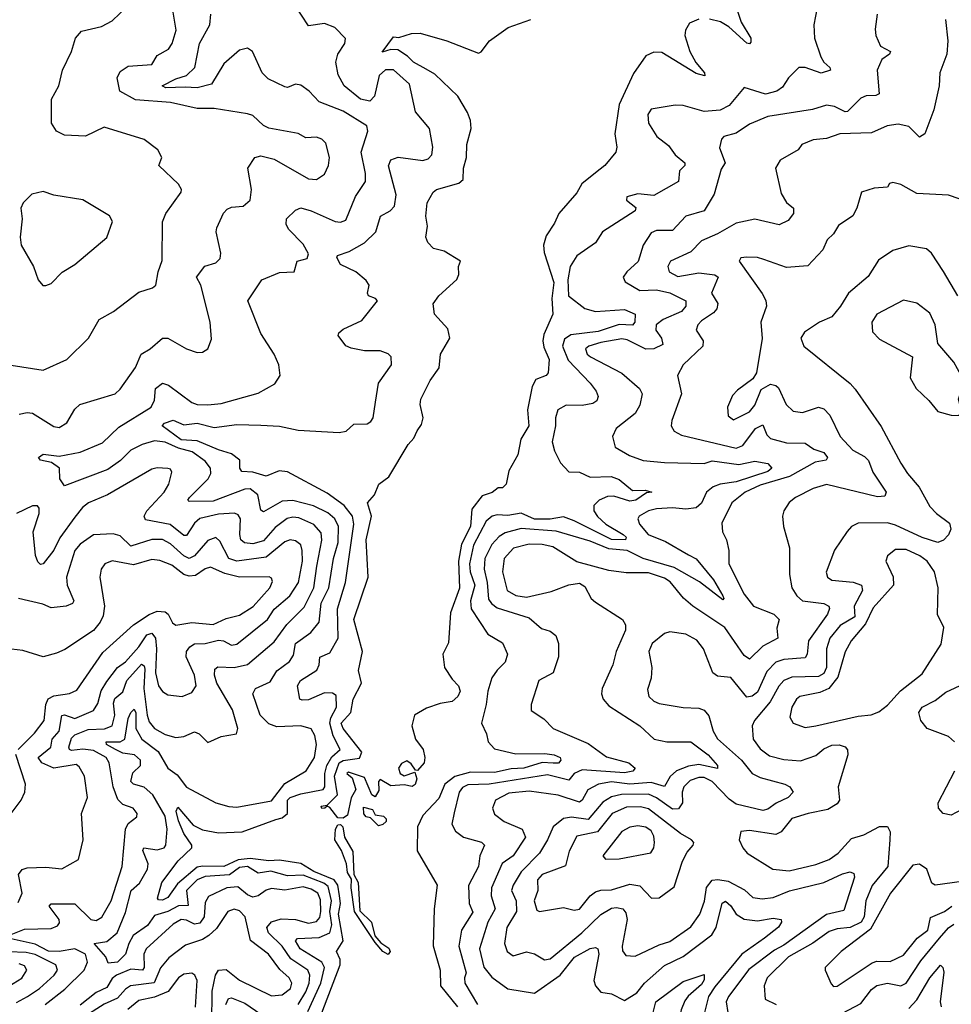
# Model space of a CAD drawing. Extents: x 1552033 to 1694788, y 811965 to 917215.
# Tile 618 of 632: x 1687547 to 1691055, y 885946 to 889655. Entities that reach past the tile are written whole.
import ezdxf

# ---------------------------------------------------------------- set-up
doc = ezdxf.new("R2010")
doc.units = 0

msp = doc.modelspace()

# ---------------------------------------------------------------- linework, layer by layer
at = {"layer": '0CON20XD'}
for points in [[(1687515, 888352.7), (1687635, 888334.4), (1687724.2, 888375), (1687805.8, 888455), (1687845.8, 888525), (1687900, 888555), (1687995, 888628.8), (1688047.5, 888645), (1688060, 888655), (1688068, 888705), (1688082.8, 888747.2), (1688085, 888893.3), (1688097.8, 888925), (1688155.3, 889004.7), (1688156.4, 889015), (1688145.4, 889035), (1688071.4, 889105), (1688082.5, 889135), (1688066.7, 889165), (1688015, 889203.1), (1687865, 889250), (1687795, 889216.2), (1687715, 889219.6), (1687685.8, 889235), (1687666.9, 889265), (1687666.7, 889355), (1687694.5, 889405), (1687707.9, 889465), (1687741.9, 889535), (1687757.1, 889585), (1687779.1, 889610.9), (1687855, 889629.5), (1687895, 889650), (1687981.9, 889735)], [(1690556.9, 889735), (1690537.1, 889635), (1690540.6, 889585), (1690563.6, 889515), (1690574.7, 889495), (1690598.2, 889475), (1690600, 889465), (1690565, 889453), (1690505, 889474.1), (1690481.2, 889475), (1690441.9, 889435), (1690419.5, 889400.5), (1690398.1, 889385), (1690355, 889374), (1690275, 889399.1), (1690218.8, 889331.2), (1690185, 889313.6), (1690125, 889309.1), (1690045, 889331.5), (1690015, 889332.2), (1689925, 889317.5), (1689912.9, 889297.1), (1689915.5, 889265), (1689946.5, 889215), (1689990.5, 889180.5), (1690015.5, 889145), (1690052.3, 889115), (1690052.3, 889105), (1690032.1, 889085), (1690027.8, 889045), (1689935, 888993), (1689875, 888998.5), (1689833, 888987), (1689832.5, 888975), (1689866.9, 888946.9), (1689864.2, 888935), (1689741.8, 888855), (1689715.3, 888814.7), (1689644.5, 888765), (1689619.6, 888725), (1689610.8, 888675), (1689614.2, 888614.2), (1689675, 888566.3), (1689715, 888555.9), (1689825, 888563.3), (1689864.3, 888545), (1689862.9, 888515), (1689855, 888504.1), (1689805, 888506.3), (1689725, 888480), (1689622.5, 888467.5), (1689598.6, 888451.4), (1689591.2, 888425), (1689611.8, 888371.8), (1689694.7, 888285), (1689717.9, 888255), (1689725.3, 888235), (1689720.6, 888219.4), (1689705, 888208.8), (1689665, 888200.9), (1689605, 888203.2), (1689574.1, 888185), (1689564.3, 888155), (1689565.2, 888124.8), (1689551.8, 888065), (1689560.6, 888030.6), (1689583.1, 887985), (1689615, 887951.8), (1689655, 887949.7), (1689695, 887931.6), (1689773.8, 887933.8), (1689805, 887922.5), (1689855, 887880.9), (1689902, 887882), (1689927.5, 887875), (1689907.9, 887872.1), (1689866.7, 887845), (1689845, 887841.2), (1689785, 887859.5), (1689761, 887859), (1689729.6, 887845), (1689709.5, 887825), (1689709.3, 887805), (1689723.1, 887783.1), (1689754.6, 887754.6), (1689819.7, 887715), (1689830.7, 887705), (1689828, 887695), (1689775, 887696.8), (1689635, 887766.6), (1689595, 887782.3), (1689545, 887773.5), (1689485, 887773.1), (1689435, 887796), (1689385, 887786.8), (1689345, 887790), (1689325.6, 887785), (1689303.8, 887766.2), (1689256.5, 887675), (1689240.7, 887605), (1689243.6, 887575), (1689261.5, 887525), (1689245.1, 887465), (1689247.6, 887435), (1689310.3, 887340.3), (1689365, 887307.1), (1689384.3, 887265), (1689375.6, 887235), (1689344.6, 887205), (1689325, 887175.7), (1689309.6, 887125), (1689304.1, 887075), (1689285.4, 887005), (1689304.4, 886965), (1689310.8, 886935), (1689335, 886908.6), (1689415, 886889.8), (1689525, 886890.8), (1689560, 886885), (1689581.9, 886875), (1689584.6, 886865), (1689575.5, 886854.5), (1689555.7, 886854.3), (1689515, 886856.6), (1689445, 886835.4), (1689397.3, 886832.7), (1689335, 886819.1), (1689245, 886820), (1689185.8, 886804.2), (1689148.4, 886775), (1689125, 886720.6), (1689065, 886656.9), (1689044.8, 886614.8), (1689043.4, 886523.4), (1689118.8, 886395), (1689107.3, 886305), (1689104, 886166), (1689130.2, 886075), (1689131.6, 886015), (1689195.9, 885935.9)], [(1687545, 888169.2), (1687574.5, 888175.5), (1687595, 888172.7), (1687675, 888122.9), (1687695, 888117.9), (1687724.2, 888135.8), (1687755, 888188), (1687773.8, 888205), (1687905.8, 888245), (1687925, 888263.1), (1687982.5, 888345), (1688003.8, 888395), (1688038.7, 888415), (1688084.6, 888455.4), (1688105, 888454.7), (1688175, 888414.4), (1688215, 888401.4), (1688235, 888402.5), (1688255.5, 888414.5), (1688269.1, 888450.9), (1688264.5, 888515.5), (1688229.2, 888655), (1688212.6, 888685), (1688243.5, 888726.5), (1688285, 888738.5), (1688301.8, 888755), (1688303.8, 888775), (1688286.9, 888855), (1688289.7, 888870.3), (1688314.5, 888925.5), (1688328.7, 888941.3), (1688345, 888948.9), (1688388.4, 888951.6), (1688415, 888974.3), (1688420, 889015), (1688406.5, 889095), (1688432.5, 889135), (1688455, 889141.2), (1688505, 889128.9), (1688635, 889054.7), (1688665, 889052.3), (1688695, 889073.3), (1688710.4, 889105), (1688713.3, 889135), (1688699.2, 889189.3), (1688685, 889204.5), (1688665, 889212.7), (1688625, 889209.2), (1688595.9, 889225.9), (1688485.4, 889245.4), (1688465, 889255.6), (1688425, 889293.5), (1688405, 889299.6), (1688279.6, 889319.6), (1688215, 889320.4), (1688115, 889342.8), (1687982.8, 889352.8), (1687924.2, 889385), (1687914.4, 889435), (1687925, 889460), (1687955, 889480), (1688045, 889485.8), (1688065, 889520), (1688106.9, 889543.1), (1688121.5, 889565), (1688136.4, 889615), (1688121.6, 889705)], [(1688636.1, 885786.1), (1688753.6, 886095), (1688753.7, 886115), (1688739.6, 886145), (1688764.9, 886185.1), (1688747.3, 886285), (1688754.9, 886325), (1688751, 886355), (1688745.2, 886395), (1688731.2, 886415), (1688655, 886446.1), (1688605, 886476.5), (1688525, 886488.5), (1688485, 886485.9), (1688415.1, 886495.1), (1688369.5, 886490.5), (1688315, 886464.7), (1688235, 886466.7), (1688215, 886462), (1688140.6, 886399.4), (1688105, 886348.4), (1688085, 886337.9), (1688069.7, 886339.7), (1688065.4, 886345.4), (1688082.5, 886405), (1688143.2, 886486.8), (1688195.4, 886535), (1688195.3, 886545), (1688165, 886589.6), (1688145, 886637.3), (1688136.3, 886673.7), (1688142.2, 886687.8), (1688200.5, 886620.5), (1688235, 886602.9), (1688295, 886591.6), (1688385, 886596), (1688511.7, 886641.7), (1688535, 886648.4), (1688554.8, 886665), (1688555.3, 886714.7), (1688565, 886724.3), (1688605, 886738.8), (1688689.5, 886755), (1688695.9, 886765), (1688696.4, 886815), (1688703.6, 886845), (1688722.5, 886877.5), (1688753.5, 886905), (1688727, 886957), (1688714.8, 887005), (1688718, 887025), (1688740.5, 887065), (1688738.9, 887108.9), (1688725, 887117.6), (1688695, 887118.5), (1688635, 887092.6), (1688610.9, 887090.9), (1688601.9, 887095), (1688592.8, 887145), (1688604.6, 887165.4), (1688666.3, 887205), (1688675.2, 887224.8), (1688676.8, 887253.2), (1688715, 887269.6), (1688746.7, 887325), (1688743.1, 887435), (1688773.8, 887535), (1688805.1, 887755), (1688800.2, 887785), (1688769.1, 887825), (1688705, 887871.5), (1688555, 887952.1), (1688524.1, 887955.9), (1688475, 887935.3), (1688425, 887950), (1688382.8, 887952.8), (1688375.4, 887965), (1688376, 887995), (1688345, 888019.5), (1688295, 888033.9), (1688215, 888068.3), (1688155, 888071.6), (1688084, 888125), (1688091.9, 888135), (1688125, 888145.6), (1688165, 888129.1), (1688215, 888134.8), (1688279.1, 888119.1), (1688365, 888130.2), (1688455, 888127.6), (1688525, 888123.7), (1688595, 888108.5), (1688750.5, 888099.5), (1688776.7, 888105), (1688805, 888131.2), (1688855, 888132), (1688869.5, 888140.5), (1688878, 888155), (1688886.3, 888213.7), (1688898.1, 888285), (1688947.1, 888355), (1688946.2, 888385), (1688935, 888395.8), (1688905, 888407.1), (1688845, 888407.3), (1688795, 888417.1), (1688775, 888426), (1688746.2, 888465), (1688748.8, 888475), (1688765, 888489.2), (1688835, 888521.8), (1688894.3, 888595), (1688886.2, 888605), (1688860, 888615), (1688856.7, 888625), (1688862.9, 888655), (1688851.7, 888671.7), (1688813.1, 888705), (1688755, 888732.5), (1688740.9, 888759.1), (1688743.9, 888766.1), (1688788.2, 888781.8), (1688845, 888814.6), (1688888.2, 888855), (1688905.8, 888914.2), (1688941.5, 888935), (1688958, 888952), (1688964.3, 888995), (1688936.2, 889103.8), (1688945, 889127.1), (1688972.6, 889137.4), (1689065, 889123.9), (1689085, 889130), (1689099.1, 889145), (1689102.5, 889175), (1689090, 889245), (1689037.5, 889307.5), (1689015, 889411.4), (1688955, 889465.8), (1688925, 889465.6), (1688900.3, 889445), (1688883.6, 889366.4), (1688865, 889348), (1688829.7, 889355), (1688768.2, 889405), (1688746.4, 889446.4), (1688737.2, 889495), (1688745.3, 889524.7), (1688771.9, 889565), (1688774.3, 889584.3), (1688733.3, 889625), (1688695, 889640), (1688635, 889631.2), (1688581.7, 889711.7)], [(1690245, 889701.2), (1690263.4, 889645), (1690300, 889585), (1690300.6, 889569.4), (1690295, 889563.1), (1690285, 889566.5), (1690217.3, 889627.3), (1690186.1, 889646.1), (1690145, 889656.6)], [(1688631.8, 885918.2), (1688680.7, 886025), (1688694.5, 886085), (1688684.3, 886105), (1688603.5, 886155), (1688585.4, 886185), (1688593.6, 886193.6), (1688675, 886197.6), (1688715.2, 886215), (1688722.7, 886245), (1688714.5, 886295), (1688720.6, 886335), (1688709, 886389), (1688692.1, 886402.2), (1688615, 886431.8), (1688555, 886429.4), (1688492.9, 886447.1), (1688445, 886439.5), (1688404.7, 886464.7), (1688375, 886461.3), (1688336.6, 886433.4), (1688245, 886427.8), (1688215, 886414.3), (1688175.1, 886374.9), (1688181.8, 886318.2), (1688145, 886316.8), (1688105, 886295.5), (1688055, 886280.8), (1688027.7, 886242.3), (1687974.6, 886205.4), (1687957.8, 886175), (1687945.8, 886135), (1687915, 886104.1), (1687880.5, 886100.5), (1687871.5, 886125), (1687827.1, 886175), (1687875, 886182.1), (1687913.3, 886215), (1687945, 886291.9), (1687966.4, 886375), (1687997.5, 886402.5), (1688028.5, 886455), (1688030.5, 886475), (1688011.1, 886525), (1688014.6, 886535), (1688065, 886528.3), (1688090.9, 886535), (1688097.8, 886545), (1688102.7, 886605), (1688094.3, 886655), (1688047.7, 886735), (1688015, 886764.1), (1687975, 886774.8), (1687965.2, 886785), (1687972.6, 886817.4), (1688002.4, 886845), (1688001.6, 886865), (1687979.4, 886885), (1687935, 886892.4), (1687907.6, 886905), (1687873.2, 886925), (1687872.9, 886935), (1687925, 886933.9), (1687942.6, 886945), (1687955, 887021.8), (1687965, 887045.4), (1687977.4, 887057.4), (1687984.1, 887044.1), (1687984.8, 886985), (1688006.4, 886945), (1688067.8, 886897.7), (1688105, 886835.9), (1688139.7, 886809.7), (1688175, 886763.3), (1688285.3, 886705.3), (1688335, 886690.7), (1688365, 886688.4), (1688495, 886712.3), (1688545, 886777.2), (1688626.2, 886825), (1688657.5, 886875), (1688664.7, 886925), (1688658.2, 886958.2), (1688645, 886982.9), (1688605, 886994.7), (1688515, 886991.3), (1688485, 887002.7), (1688452, 887035), (1688425.4, 887115), (1688434.4, 887135), (1688489.9, 887160.1), (1688515, 887201.8), (1688563.4, 887236.6), (1688578.5, 887261.5), (1688585, 887305.5), (1688643.3, 887346.7), (1688674.3, 887385), (1688682.6, 887457.4), (1688711.4, 887515), (1688728.5, 887625), (1688746.2, 887685), (1688747.8, 887745), (1688733.5, 887775), (1688707.5, 887797.4), (1688652.9, 887823), (1688575, 887843.2), (1688535, 887840.7), (1688465, 887800.6), (1688455, 887807.5), (1688443.9, 887865), (1688415, 887887.8), (1688395, 887886.5), (1688275, 887841.2), (1688185, 887839.2), (1688180.6, 887845), (1688186.4, 887855), (1688256.7, 887925), (1688266.7, 887945), (1688265.8, 887965), (1688245, 887991.9), (1688196.8, 888026.8), (1688145, 888040.7), (1688095, 888063.7), (1688055, 888067.9), (1688007.6, 888055), (1687965, 888033), (1687926.1, 887993.9), (1687879.1, 887960.9), (1687715, 887899.4), (1687697.5, 887925), (1687697.1, 887965), (1687666.2, 887986.2), (1687625.6, 887995.6), (1687617.5, 888005), (1687635, 888017.8), (1687665, 888014.6), (1687695, 888010.2), (1687774.2, 888025), (1687859.1, 888060.9), (1687920.6, 888119.4), (1688042.2, 888195), (1688055, 888221.2), (1688058.8, 888265), (1688085, 888285.3), (1688107.6, 888277.6), (1688195, 888212.7), (1688215, 888205.6), (1688255, 888203.6), (1688305, 888209.2), (1688445, 888248.1), (1688507.3, 888282.7), (1688527.8, 888315), (1688522.2, 888355), (1688505.5, 888395), (1688455, 888472), (1688405.8, 888595), (1688458.8, 888675), (1688525, 888702.5), (1688580, 888705), (1688591.2, 888745), (1688630, 888755), (1688635, 888772.5), (1688615, 888809.6), (1688558.9, 888865), (1688550, 888885), (1688551.4, 888905), (1688585, 888937.1), (1688605, 888945.4), (1688645, 888934.7), (1688735, 888894.7), (1688755, 888891.5), (1688775, 888900), (1688811.8, 888988.2), (1688849.2, 889045), (1688849.4, 889075), (1688832.8, 889155), (1688858.1, 889235), (1688854.3, 889255), (1688765, 889309.8), (1688675.2, 889345.2), (1688637.1, 889385), (1688605, 889408.2), (1688585, 889411.2), (1688555, 889399.6), (1688545, 889401.2), (1688482, 889432), (1688460, 889455), (1688424.2, 889535), (1688405, 889546.9), (1688375, 889539.6), (1688315, 889488.1), (1688268.7, 889411.3), (1688215, 889397.7), (1688169.9, 889400.1), (1688097.4, 889397.4), (1688083.1, 889405), (1688135, 889432.3), (1688175.6, 889444.4), (1688206.2, 889475), (1688223.8, 889565), (1688262.6, 889635), (1688267, 889675)], [(1690775.7, 889675), (1690768.3, 889618.3), (1690771.4, 889595), (1690789.2, 889555), (1690825.8, 889535), (1690822, 889525), (1690793.3, 889505), (1690775.6, 889465), (1690783.3, 889375), (1690770.9, 889369.1), (1690735, 889368.2), (1690715, 889359.2), (1690665, 889309.2), (1690655, 889308), (1690615, 889327.1), (1690585, 889333.1), (1690533.2, 889316.8), (1690365, 889290.4), (1690295, 889261.4), (1690245, 889227.1), (1690199.2, 889215), (1690189.5, 889205), (1690181.9, 889171.9), (1690204, 889115), (1690188.7, 889091.3), (1690162.3, 888997.7), (1690125, 888934.7), (1690055.5, 888915), (1690005, 888860.9), (1689945, 888860), (1689925, 888851.5), (1689894.7, 888805.3), (1689875.9, 888744.1), (1689833.1, 888705), (1689820, 888685), (1689827.6, 888667.6), (1689882.9, 888635), (1689945, 888637.3), (1689995.2, 888625.2), (1690055.6, 888595.6), (1690055.3, 888575), (1690038.7, 888555), (1689969.6, 888525), (1689944.1, 888505), (1689942.2, 888485), (1689963.3, 888455), (1689969, 888431), (1689935, 888414.9), (1689905, 888413.1), (1689835, 888448.7), (1689815, 888452.2), (1689735, 888438.2), (1689690, 888425), (1689677.3, 888415), (1689684, 888395), (1689696.2, 888385), (1689815, 888322.7), (1689881.2, 888265), (1689891.1, 888245), (1689882.2, 888202.2), (1689865, 888171.3), (1689793.1, 888115), (1689779.4, 888085), (1689790, 888045), (1689843.4, 888013.4), (1689895, 887994.1), (1689975, 887986.8), (1690125, 887983.2), (1690155, 887992.8), (1690255, 887978.8), (1690315, 887992.3), (1690365, 887983.3), (1690380, 887965), (1690365, 887952.4), (1690245, 887914.1), (1690185, 887905.1), (1690158, 887895), (1690133.3, 887875), (1690115, 887833.8), (1690093.9, 887816.1), (1690055, 887810.3), (1690005, 887815.7), (1689945, 887812.6), (1689915, 887804.3), (1689880, 887785), (1689875.4, 887775), (1689880.9, 887755), (1689913.8, 887715), (1689979, 887689), (1690065, 887638.4), (1690095, 887624.4), (1690160.2, 887545), (1690195.4, 887485), (1690199.2, 887475), (1690195, 887470), (1690107.3, 887537.3), (1690011.3, 887591.3), (1689895, 887624.5), (1689835, 887655.1), (1689765, 887660.9), (1689695, 887690.1), (1689567.6, 887727.6), (1689435, 887737.5), (1689375, 887721.6), (1689352.6, 887707.4), (1689325, 887677.6), (1689298.9, 887625), (1689295.5, 887585), (1689307, 887535), (1689312.2, 887472.2), (1689323.2, 887455), (1689345, 887439.4), (1689465, 887402), (1689511.9, 887361.9), (1689545, 887351.8), (1689565.4, 887335), (1689575.5, 887304.5), (1689576.4, 887255), (1689555.3, 887194.7), (1689501.9, 887165), (1689472.5, 887075), (1689472.7, 887052.7), (1689521.3, 887021.3), (1689556.2, 886985), (1689687.8, 886927.8), (1689757.4, 886877.4), (1689841.4, 886855), (1689864.5, 886835), (1689856.2, 886823.9), (1689825, 886818.3), (1689665, 886829.1), (1689635.3, 886815), (1689615, 886790), (1689535, 886810.7), (1689315, 886775.1), (1689235, 886772.3), (1689215, 886762.5), (1689201.3, 886745), (1689182.5, 886667.5), (1689174.1, 886625), (1689188, 886598), (1689218.6, 886575), (1689286.4, 886556.4), (1689297.3, 886545), (1689280, 886505), (1689274.1, 886465), (1689236.6, 886393.4), (1689239.5, 886325), (1689252.8, 886292.8), (1689211.1, 886225), (1689200.2, 886165), (1689228.4, 886065), (1689221.5, 886045), (1689223.5, 886025), (1689270.8, 885945)], [(1690105, 889656.7), (1690069, 889641), (1690054.3, 889615.7), (1690051.9, 889595), (1690070.5, 889535), (1690093.8, 889493.8), (1690126.2, 889455), (1690127.3, 889442.7), (1690095, 889451.8), (1689965, 889530.5), (1689935, 889531.9), (1689905, 889518.2), (1689858.7, 889451.3), (1689804.8, 889335), (1689788.2, 889225), (1689795.5, 889175), (1689792.5, 889155), (1689750, 889105), (1689715, 889077.8), (1689663.4, 889036.6), (1689645, 889002.5), (1689577.1, 888925), (1689561.5, 888888.5), (1689529.5, 888840.5), (1689520, 888805), (1689521.7, 888778.3), (1689558.3, 888665), (1689551, 888605), (1689554.6, 888545), (1689521.3, 888468.7), (1689516.9, 888445), (1689520.9, 888420.9), (1689541.2, 888375), (1689537.5, 888325), (1689530, 888315), (1689490.5, 888299.5), (1689476.9, 888273.1), (1689459.5, 888185), (1689464.8, 888125), (1689433.7, 888075), (1689423.4, 888015), (1689389.4, 887955), (1689378.8, 887905), (1689365, 887891.2), (1689348.3, 887891.7), (1689326.8, 887873.2), (1689288.8, 887861.2), (1689249.2, 887810.8), (1689244.2, 887745), (1689211.2, 887678.8), (1689199, 887615), (1689203.2, 887513.2), (1689169.5, 887420.5), (1689162.3, 887307.7), (1689140, 887265), (1689146.7, 887215), (1689175, 887170), (1689198.8, 887145), (1689205.6, 887125), (1689196.9, 887105), (1689175, 887086), (1689130.7, 887079.3), (1689078.3, 887061.7), (1689033.8, 887035), (1689023.8, 886995), (1689037.5, 886945), (1689066.5, 886905), (1689073.1, 886875), (1689070, 886855), (1689045, 886826.7), (1689037.5, 886827.5), (1689021.7, 886851.7), (1689005, 886862.5), (1688985, 886853.3), (1688973.8, 886835), (1688980, 886815), (1688995, 886806.2), (1689035, 886820), (1689042.5, 886795), (1689035.7, 886774.3), (1689025, 886766.7), (1688995, 886772.5), (1688945, 886768.8), (1688905, 886792.5), (1688897.5, 886785), (1688899.3, 886750.7), (1688885, 886727.5), (1688872.5, 886735), (1688845, 886800), (1688785, 886820), (1688778.8, 886815), (1688798.6, 886798.6), (1688812.9, 886755), (1688795, 886723.3), (1688781.7, 886658.3), (1688765, 886647.3), (1688745, 886647.8), (1688715, 886686.7), (1688705, 886692.5), (1688695.9, 886684.1), (1688685, 886683.8), (1688682, 886692)], [(1688682, 886692), (1688705, 886696.2), (1688743.3, 886735), (1688731.9, 886805), (1688749.6, 886855), (1688765, 886863.7), (1688826.4, 886873.6), (1688835.8, 886895), (1688765, 886984.3), (1688758.1, 887005), (1688793.3, 887045), (1688803.1, 887095), (1688834, 887155), (1688823.3, 887203.3), (1688837.5, 887275), (1688805.4, 887395), (1688859.6, 887555), (1688851.2, 887695), (1688871.3, 887785), (1688856.2, 887835), (1688883.3, 887865), (1688898.8, 887905), (1688937.2, 887932.8), (1689010.4, 888055), (1689031.8, 888078.2), (1689044.1, 888105.9), (1689060.3, 888129.7), (1689066.7, 888155), (1689055.3, 888205), (1689057.5, 888225), (1689092.2, 888295), (1689126.7, 888343.3), (1689131.5, 888395), (1689166.6, 888455), (1689159.7, 888489.7), (1689108.8, 888545), (1689104, 888584), (1689125, 888614.2), (1689193.6, 888676.4), (1689201.2, 888695), (1689200, 888725), (1689206.7, 888745), (1689145, 888782.9), (1689105, 888793.3), (1689083.3, 888815), (1689076.2, 888835), (1689083, 888877), (1689076.9, 888915), (1689081.4, 888965), (1689104.2, 889005), (1689116.2, 889015), (1689200.6, 889039.4), (1689216.9, 889053.1), (1689218.1, 889095), (1689229.6, 889135), (1689230.6, 889185), (1689247, 889245), (1689244.8, 889274.8), (1689233.3, 889305), (1689196.3, 889366.3), (1689110, 889450), (1689078.2, 889468.2), (1689029.3, 889495), (1689007.5, 889517.5), (1688970.7, 889540.7), (1688945, 889542.7), (1688912.4, 889532.4), (1688955, 889590), (1688975, 889587.5), (1689023, 889603), (1689055, 889604.2), (1689155, 889574.5), (1689275, 889528.9), (1689285, 889533.3), (1689315.9, 889575), (1689385.9, 889625), (1689471.8, 889655)], [(1691033.6, 889655), (1691041.8, 889575), (1691038.5, 889525), (1691012.7, 889455), (1691009.1, 889405), (1690989.5, 889315), (1690955.4, 889225), (1690935, 889212.3), (1690895, 889252.9), (1690855, 889260.6), (1690813.8, 889255), (1690755, 889228.9), (1690635, 889224.5), (1690585, 889206.7), (1690535, 889202.2), (1690492.5, 889185), (1690478, 889165), (1690411.1, 889125), (1690393.6, 889095), (1690415, 889000), (1690435, 888965.7), (1690461.4, 888945), (1690460.6, 888925), (1690441.3, 888898.7), (1690407.6, 888882.4), (1690315, 888902.8), (1690245, 888888.2), (1690175, 888847.7), (1690115, 888821.6), (1690075, 888780.5), (1689998.2, 888745), (1689987.2, 888725), (1689992.3, 888705), (1690025, 888687.7), (1690105, 888701.3), (1690165, 888693.2), (1690177.9, 888685), (1690152.5, 888625), (1690175.9, 888585), (1690172.5, 888565), (1690160.1, 888549.9), (1690115, 888520.8), (1690100.4, 888505), (1690094.3, 888485), (1690121.2, 888445), (1690120, 888425), (1690045.6, 888355), (1690024.4, 888315), (1690039.2, 888245), (1690002.3, 888145), (1690000.5, 888125), (1690012.2, 888105), (1690039.4, 888089.4), (1690245, 888041.2), (1690269.6, 888050.4), (1690318.3, 888115), (1690345, 888129.1), (1690360.5, 888090.5), (1690375, 888076.8), (1690435, 888060.4), (1690505, 888059.6), (1690537, 888037), (1690575, 888024.7), (1690589.6, 888005), (1690584.3, 887995), (1690542.2, 887987.8), (1690445.9, 887934.1), (1690335, 887900.9), (1690279.6, 887875), (1690228.2, 887835), (1690191.7, 887758.3), (1690193.3, 887725), (1690208.9, 887695), (1690217.8, 887655), (1690216.9, 887605), (1690275, 887491.2), (1690310, 887445), (1690386.7, 887415), (1690406.7, 887395), (1690397.8, 887362.2), (1690401.8, 887325), (1690345.9, 887295), (1690295, 887246.2), (1690275, 887259.1), (1690202.1, 887365), (1690081.5, 887445), (1690046.2, 887476.2), (1689996.9, 887536.9), (1689975, 887551.4), (1689915, 887570.7), (1689831.1, 887571.1), (1689765, 887580), (1689645, 887612.7), (1689555, 887669.4), (1689515, 887678.2), (1689465, 887678.6), (1689406.6, 887663.4), (1689371.1, 887625), (1689365.2, 887575), (1689383.2, 887505), (1689415.6, 887485.6), (1689455, 887479.2), (1689548.8, 887501.2), (1689615, 887526.5), (1689655, 887532), (1689675, 887520), (1689699.2, 887475), (1689715, 887460), (1689816.9, 887395), (1689828.8, 887375), (1689828, 887355), (1689792.9, 887275), (1689781.1, 887225), (1689740, 887135), (1689737.8, 887115), (1689744.7, 887094.7), (1689765, 887070), (1689882.5, 886995), (1689936, 886945), (1689984, 886934), (1690075, 886934.7), (1690139.5, 886885), (1690174.4, 886845), (1690175, 886833.8), (1690105, 886849.7), (1690065, 886843.4), (1690020.5, 886825), (1689996.1, 886803.9), (1689975, 886766.5), (1689925, 886781.6), (1689845, 886775.4), (1689775, 886784.4), (1689726.7, 886775), (1689686.5, 886753.5), (1689665.1, 886714.9), (1689655, 886707.4), (1689575, 886733.2), (1689465, 886749.3), (1689389.2, 886740.8), (1689338.2, 886715), (1689327.6, 886685), (1689335, 886661.8), (1689370.9, 886635), (1689438.8, 886605), (1689451.2, 886575), (1689405, 886504.8), (1689364.3, 886475.7), (1689323.3, 886385), (1689323, 886355), (1689338, 886305), (1689309.3, 886255), (1689278.6, 886155), (1689295, 886085.6), (1689325, 886047.8)], [(1691085, 888980), (1691045, 888993.8), (1690925, 889000.5), (1690865, 889033.3), (1690835, 889040.8), (1690822.9, 889037.1), (1690815, 889024), (1690765, 889020.4), (1690717.5, 889005), (1690700, 888945), (1690685, 888915.8), (1690630.5, 888879.5), (1690611.6, 888848.4), (1690588, 888825), (1690571.7, 888788.3), (1690515, 888727.5), (1690435, 888721.2), (1690348.8, 888751.2), (1690325, 888758.5), (1690285, 888760), (1690262.9, 888757.1), (1690256.7, 888745), (1690343.1, 888623.1), (1690356.7, 888596.7), (1690359.1, 888575), (1690338.2, 888515), (1690343.6, 888453.6), (1690322.1, 888325), (1690308.4, 888301.6), (1690250.3, 888259.7), (1690231.4, 888238.6), (1690212.7, 888195), (1690215, 888162), (1690235, 888147.1), (1690295, 888177.7), (1690315, 888202.5), (1690338.8, 888261.2), (1690375, 888281.8), (1690395, 888276.9), (1690405, 888267.5), (1690432.9, 888205), (1690459.9, 888179.9), (1690495, 888175.3), (1690555, 888195.3), (1690575, 888189.1), (1690597.4, 888165), (1690637.3, 888085), (1690685, 888033.3), (1690729, 888009), (1690743.9, 887993.9), (1690759.7, 887949.7), (1690810.5, 887875), (1690805, 887860), (1690777.6, 887857.6), (1690585, 887904.4), (1690535, 887888.9), (1690469.2, 887855), (1690445, 887835.7), (1690424.4, 887805), (1690419.2, 887785), (1690422.9, 887745), (1690445.5, 887665.5), (1690445.4, 887565), (1690455.3, 887515), (1690473.2, 887485), (1690495, 887465.3), (1690575.8, 887455), (1690593.5, 887445), (1690596.4, 887436.4), (1690589.7, 887415), (1690517, 887315), (1690512.1, 887265), (1690505, 887250.4), (1690424.8, 887245.2), (1690394.6, 887235), (1690360.4, 887199.6), (1690325, 887121.4), (1690305, 887106.5), (1690285, 887102.6), (1690225, 887176.9), (1690175, 887181.8), (1690157.5, 887195), (1690122.2, 887285), (1690097.2, 887317.2)], [(1687645, 888653.3), (1687665, 888661.2), (1687706.6, 888703.4), (1687755, 888733.1), (1687875, 888833.8), (1687895.9, 888894.1), (1687885, 888916.2), (1687785, 888975.6), (1687675, 888994.2), (1687635, 889008), (1687593, 888997), (1687560, 888965), (1687551.2, 888945), (1687556, 888905), (1687548, 888835), (1687552, 888805), (1687598.8, 888725), (1687616.7, 888675), (1687633.8, 888653.8), (1687645, 888653.3)], [(1691080.5, 888615), (1691025.8, 888705.8), (1690981.3, 888775), (1690962, 888792), (1690895, 888802.3), (1690835.2, 888784.8), (1690781.2, 888748.8), (1690742.6, 888687.4), (1690668.6, 888625), (1690638.5, 888575), (1690605, 888535.6), (1690558.8, 888515), (1690502.4, 888477.6), (1690488.1, 888455), (1690500, 888425), (1690674.6, 888284.6), (1690693.3, 888263.3), (1690791.7, 888121.7), (1690865, 887984.3), (1690890, 887945), (1690934.1, 887894.1), (1690975, 887820.5), (1690999.1, 887795), (1691048.6, 887758.6), (1691053.1, 887735), (1691045.3, 887714.7), (1691026.3, 887693.6), (1691004.6, 887685.4), (1690945, 887704), (1690845, 887751), (1690815, 887759.2), (1690705, 887758), (1690678.9, 887745), (1690662.8, 887727.2), (1690615, 887656.9), (1690584.1, 887574.1), (1690589.5, 887555), (1690605, 887543.4), (1690685.8, 887535.8), (1690717.3, 887525), (1690720.5, 887505), (1690689.8, 887445), (1690691.6, 887405), (1690637.2, 887372.8), (1690598.4, 887325), (1690584.8, 887285), (1690585.4, 887215), (1690575, 887191.9), (1690555, 887180.7), (1690455, 887178.3), (1690425, 887165.7), (1690406.2, 887143.8), (1690373.7, 887085), (1690313.8, 887015), (1690305.4, 886995), (1690308.8, 886945), (1690335, 886907.7), (1690371.2, 886881.2), (1690425, 886867.9)], [(1691085, 888163.8), (1691092, 888185), (1691082.5, 888225), (1691099.1, 888275), (1691092, 888315), (1691065.4, 888365), (1691004.5, 888434.5), (1690994.7, 888504.7), (1690975, 888549.4), (1690925, 888586.7), (1690875, 888598.2), (1690774.4, 888545), (1690755.6, 888515), (1690758.7, 888478.7), (1690785, 888451.1), (1690908.8, 888385), (1690900.6, 888305), (1690922.9, 888265), (1690970.7, 888220.7), (1691005, 888178.9), (1691054.5, 888164.5), (1691085, 888163.8)], [(1687515, 886209.3), (1687565, 886228.5), (1687665, 886231), (1687689.2, 886240.8), (1687697.3, 886252.7), (1687695.7, 886265), (1687657.5, 886315), (1687665, 886324.5), (1687755, 886323.9), (1687815, 886265.3), (1687835, 886261.6), (1687856, 886274), (1687891.1, 886335), (1687932.2, 886465), (1687944.8, 886605.2), (1687955, 886626.4), (1687988.2, 886651.8), (1687989.5, 886665), (1687974.7, 886684.7), (1687935, 886698.9), (1687916.9, 886716.9), (1687898.7, 886765), (1687883.3, 886855), (1687872.8, 886875), (1687825, 886901.8), (1687785, 886906.9), (1687742.2, 886902.2), (1687734, 886905), (1687732, 886915), (1687742.1, 886947.9), (1687755, 886960.5), (1687805, 886980.9), (1687866.7, 886983.3), (1687894.7, 886995), (1687905.1, 887035), (1687900, 887080), (1687905, 887097.8), (1687935, 887123.1), (1687950.8, 887165), (1688005, 887226.8), (1688015, 887221.1), (1688017.7, 887207.7), (1688014.9, 887135.1), (1688027.4, 887035), (1688035, 887010.4), (1688055, 886984.1), (1688095, 886961.8), (1688135, 886951.1), (1688165, 886954.3), (1688205, 886972), (1688223.3, 886965), (1688255, 886932.5), (1688305, 886954.3), (1688363.3, 886965), (1688368.9, 886985), (1688347.8, 887055), (1688288.8, 887155), (1688280, 887185), (1688281.2, 887208.8), (1688293.4, 887216.6), (1688355, 887214.1), (1688404.3, 887225.7), (1688505, 887310.7), (1688553.3, 887376.7), (1688618.2, 887441.8), (1688654.3, 887515), (1688665.9, 887595.9), (1688684.4, 887694.4), (1688682.3, 887722.3), (1688655, 887753), (1688598.3, 887778.3), (1688575, 887781.1), (1688554.4, 887775.6), (1688508.4, 887741.6), (1688465, 887691.6), (1688425, 887680.5), (1688394, 887684), (1688380, 887695), (1688375.7, 887715), (1688378.7, 887775), (1688369.8, 887789.8), (1688356.2, 887796.2), (1688295, 887792.2), (1688225, 887775.2), (1688205, 887758.1), (1688175, 887711.1), (1688165, 887712.3), (1688113.7, 887753.7), (1688020.8, 887770.8), (1688015.3, 887785), (1688025.8, 887805), (1688091.1, 887875), (1688108.5, 887905), (1688119.7, 887949.7), (1688115, 887961.2), (1688104.2, 887964.2), (1688065, 887966.9), (1688045, 887961.9), (1687878.1, 887865), (1687805.7, 887835), (1687782.8, 887817.2), (1687755, 887781.2), (1687697.7, 887702.3), (1687675, 887656), (1687635, 887604.4), (1687625, 887602.9), (1687615, 887612.5), (1687606.7, 887636.8), (1687597.8, 887725), (1687619.6, 887795), (1687620, 887815), (1687613.4, 887823.4), (1687595, 887823.8), (1687535, 887794.5)], [(1687540.9, 886329.1), (1687556.2, 886365), (1687542.5, 886435), (1687556, 886454), (1687575, 886460), (1687645, 886462.2), (1687705, 886455.7), (1687768.7, 886491.3), (1687786.4, 886565), (1687779.3, 886665), (1687801.8, 886725), (1687790.8, 886805), (1687770.6, 886840.6), (1687758.9, 886848.9), (1687675, 886835.4), (1687630, 886855), (1687616.1, 886875), (1687663.9, 886915), (1687669.3, 886945), (1687695.5, 886975), (1687705, 887033.8), (1687715, 887036.3), (1687755, 887022.1), (1687825, 887052.8), (1687841, 887079), (1687853.4, 887126.6), (1687875, 887162.1), (1687914.9, 887215.1), (1687945, 887236.2), (1687995, 887292.9), (1688025, 887337.5), (1688045, 887343.7), (1688057.9, 887325), (1688062.1, 887285), (1688058, 887195), (1688069.4, 887145), (1688085, 887124.6), (1688105, 887111.1), (1688158.8, 887105), (1688195, 887120.7), (1688210.8, 887145), (1688205.6, 887185), (1688173.7, 887255), (1688175.3, 887275), (1688187.5, 887292.5), (1688205, 887303.8), (1688245, 887305.2), (1688295, 887317.2), (1688314.8, 887314.8), (1688345, 887298.2), (1688365, 887302.5), (1688480, 887395), (1688505, 887434.7), (1688564.8, 887485), (1688596.2, 887535), (1688612, 887615), (1688611.2, 887655), (1688605, 887677.1), (1688585, 887691.9), (1688565, 887695.2), (1688545, 887688.4), (1688475, 887629.9), (1688365, 887615.1), (1688335, 887625.6), (1688300.5, 887690.5), (1688285, 887703.9), (1688255, 887692.5), (1688205, 887635.2), (1688185, 887625.2), (1688165, 887635.2), (1688115, 887680.6), (1688085, 887696.7), (1688045, 887697.1), (1687965, 887670.9), (1687925, 887710.7), (1687898.6, 887718.6), (1687825, 887713.8), (1687775, 887679.2), (1687754.9, 887655.1), (1687722.5, 887555), (1687726, 887524), (1687750.8, 887465), (1687745.5, 887455), (1687721.2, 887445), (1687665, 887439.7), (1687633.4, 887453.4), (1687542.2, 887475)], [(1690505, 886988.8), (1690545, 886994.7), (1690705, 887031.1), (1690753.8, 887036.2), (1690782.4, 887047.6), (1690815, 887072), (1690863.5, 887126.5), (1690945, 887190.9), (1691017.2, 887302.8), (1691027.3, 887365), (1691003.7, 887413.7), (1691005.7, 887515), (1690992.3, 887575), (1690964.6, 887615), (1690937.1, 887635), (1690885, 887659.4), (1690845, 887658.7), (1690814.8, 887635.2), (1690809.3, 887615), (1690836.2, 887556.2), (1690837.1, 887525), (1690760.7, 887439.3), (1690731.6, 887378.4), (1690677.7, 887315), (1690656.1, 887273.9), (1690628.1, 887178.1), (1690594.4, 887135.6), (1690559.7, 887120.3), (1690485.2, 887104.8), (1690472.5, 887095), (1690455.3, 887065), (1690446.9, 887026.9), (1690459.2, 887005), (1690505, 886988.8)], [(1687540.8, 886905), (1687602.4, 886967.6), (1687639.5, 887015), (1687645.2, 887075), (1687654, 887096), (1687675, 887107.6), (1687735, 887116.1), (1687761.5, 887128.5), (1687859.6, 887270.4), (1687975.3, 887375), (1688035, 887414.4), (1688065, 887427), (1688094.8, 887424.8), (1688106.2, 887415), (1688122.5, 887382.5), (1688135, 887373.4), (1688195, 887383.8), (1688275, 887376.5), (1688325, 887398.6), (1688375, 887411.9), (1688426.1, 887443.9), (1688488.5, 887515), (1688498.6, 887538.6), (1688495, 887551.2), (1688486.2, 887556.2), (1688374.8, 887555.2), (1688319, 887569), (1688265, 887592.3), (1688245, 887586.2), (1688208.5, 887561.5), (1688185, 887558), (1688165.3, 887565.3), (1688119.8, 887600.2), (1688075, 887617.4), (1688045, 887620.7), (1687975, 887600.9), (1687895, 887615.9), (1687866.9, 887605), (1687853.8, 887585), (1687848.8, 887555), (1687865.9, 887445), (1687861.2, 887408.8), (1687850.4, 887385), (1687825, 887353.3), (1687717.4, 887282.6), (1687685, 887268.6), (1687635, 887254.2), (1687558.7, 887278.7), (1687495, 887285.7)], [(1690097.2, 887317.2), (1690055, 887340.5), (1689995, 887348.9), (1689975, 887342.3), (1689929.1, 887305), (1689916.2, 887275), (1689928.1, 887215), (1689925.2, 887174.8), (1689911.2, 887131.2), (1689916.4, 887105), (1689935, 887087.1), (1689955, 887079.4), (1690045, 887063.3), (1690105, 887061.5), (1690125, 887053.6), (1690142.2, 887032.2), (1690158.4, 886975), (1690175, 886945.4), (1690264.9, 886864.9), (1690305, 886815.7), (1690335, 886799.6), (1690428.6, 886775), (1690447.1, 886765), (1690459.2, 886745), (1690440.6, 886725), (1690396, 886704), (1690365, 886681.2), (1690345, 886675.8), (1690245, 886699.5), (1690218.7, 886718.7), (1690155.2, 886785.2), (1690125, 886799.9), (1690105, 886800.7), (1690071.7, 886788.3), (1690048.3, 886765), (1690042.3, 886745), (1690043.4, 886705), (1690028, 886682), (1690005, 886680.7), (1689945, 886723.4), (1689915, 886736.9), (1689813.6, 886736.4), (1689775, 886727.3), (1689743.2, 886706.8), (1689687.5, 886642.5), (1689625, 886650.5), (1689594.5, 886645.5), (1689555.5, 886614.5), (1689535.2, 886565), (1689504.9, 886515.1), (1689434.8, 886445), (1689404.8, 886395), (1689399.4, 886375), (1689416.2, 886335), (1689417.8, 886295), (1689381.6, 886235), (1689373, 886175), (1689382.2, 886145), (1689405, 886128.9), (1689455, 886143.9), (1689485, 886135.5), (1689523.3, 886113.3), (1689545, 886116.8), (1689664.3, 886215), (1689735, 886283.6), (1689775, 886307.6), (1689795, 886310.6), (1689817.8, 886305), (1689830.2, 886290.2), (1689834.8, 886264.8), (1689815.3, 886165), (1689817.1, 886147.1), (1689830, 886130), (1689865, 886127.7), (1689955, 886170.4), (1689995, 886182.5), (1690075, 886237.2), (1690108.3, 886285), (1690125.5, 886334.5), (1690133.9, 886386.1), (1690155, 886412.9), (1690176.5, 886416.5), (1690215, 886409.8), (1690276.5, 886376.5), (1690307.6, 886347.6), (1690343, 886343), (1690385, 886347.8), (1690446.2, 886373.8), (1690575, 886404.1), (1690645, 886437.7), (1690675, 886444.5), (1690688.2, 886438.2), (1690690.4, 886425), (1690650.8, 886299.1), (1690585, 886284.1), (1690425, 886168.6), (1690390, 886150), (1690293.3, 886076.6), (1690216.4, 885975), (1690207.9, 885955), (1690213.2, 885915)], [(1691067.1, 886935), (1691045, 886954.6), (1690964.5, 886985), (1690940.9, 887015), (1690933.4, 887045), (1690945.4, 887065), (1690995, 887090.7), (1691035, 887121.6), (1691139.8, 887170.2)], [(1690425, 886867.9), (1690487.4, 886862.6), (1690545, 886883.3), (1690575, 886908.6), (1690605, 886921.6), (1690633.4, 886923.4), (1690655.3, 886915.3), (1690663.8, 886903.8), (1690665.3, 886885), (1690629.1, 886765), (1690634.2, 886715), (1690625, 886700.9), (1690590.5, 886679.5), (1690515.8, 886665), (1690455, 886645.2), (1690415, 886595.9), (1690395, 886585.7), (1690295, 886600.3), (1690262.9, 886597.1), (1690256.8, 886565), (1690269.6, 886535), (1690287.1, 886515), (1690383.3, 886455), (1690445, 886448.9), (1690545, 886472.6), (1690595, 886491.2), (1690629.7, 886515), (1690679, 886571), (1690726.2, 886583.8), (1690785.3, 886615.3), (1690815.6, 886615), (1690824.5, 886595), (1690824.2, 886565), (1690816.8, 886465), (1690756.7, 886393.3), (1690733.2, 886335), (1690727.4, 886275), (1690716, 886255), (1690675, 886234.9), (1690625, 886230.2), (1690595, 886220.2), (1690533.8, 886176.2), (1690442.1, 886125), (1690361.6, 886045), (1690350.9, 886015), (1690354.3, 885965), (1690395.2, 885945.2)], [(1687514.2, 886665), (1687552.5, 886715), (1687565.7, 886745), (1687568.1, 886775), (1687532.8, 886887.2)], [(1691111.3, 886688.7), (1691055, 886657.8), (1691024.6, 886664.6), (1691006.9, 886685), (1691005.5, 886705), (1691069.1, 886825)], [(1688898.3, 886618.3), (1688868.3, 886648.3), (1688851.7, 886651.7), (1688843, 886663), (1688841.7, 886688.3), (1688875, 886680), (1688885, 886660), (1688917.5, 886655), (1688926.7, 886645), (1688926.7, 886635), (1688915, 886622.5), (1688898.3, 886618.3)], [(1689505, 886295.6), (1689595, 886310), (1689635, 886300.9), (1689655, 886304.1), (1689695.4, 886354.7), (1689715, 886369.1), (1689735, 886375.8), (1689775, 886376.8), (1689845, 886398.3), (1689882, 886392), (1689926.1, 886346.1), (1689955, 886347.5), (1690011.3, 886388.7), (1690043.2, 886485), (1690060.6, 886519.4), (1690083.5, 886545), (1690085.5, 886555), (1690077.1, 886565), (1690035, 886589.3), (1689915, 886681.9), (1689885, 886690), (1689831.6, 886688.4), (1689778.3, 886665), (1689722.5, 886595), (1689645, 886578.6), (1689616.7, 886523.3), (1689602.2, 886467.8), (1689515, 886435.2), (1689496.3, 886415), (1689497.8, 886375), (1689484.1, 886335), (1689495, 886300), (1689505, 886295.6)], [(1688935, 886132.9), (1688914.7, 886144.7), (1688885, 886178.6), (1688808.2, 886295), (1688795.4, 886385), (1688796.9, 886416.9), (1688781.9, 886441.9), (1688777.2, 886475), (1688759.3, 886525), (1688733.6, 886565), (1688736.2, 886605), (1688745, 886621.4), (1688755, 886622.9), (1688763.8, 886613.8), (1688770, 886575), (1688801.4, 886521.4), (1688805.4, 886435.4), (1688821.5, 886405), (1688827.9, 886297.9), (1688871.2, 886255), (1688884.1, 886204.1), (1688907.5, 886177.5), (1688937.6, 886157.6), (1688942.2, 886145), (1688935, 886132.9)], [(1689752.5, 886492.5), (1689805, 886493.4), (1689924.1, 886515.9), (1689935.3, 886534.7), (1689937.5, 886555), (1689935, 886578.8), (1689925, 886599.1), (1689905, 886612.8), (1689875, 886617.9), (1689845, 886612.7), (1689815, 886596.9), (1689743.1, 886505), (1689752.5, 886492.5)], [(1691095, 886408.1), (1690994.5, 886394.5), (1690982.6, 886402.6), (1690962.9, 886455), (1690935, 886473.5), (1690910.2, 886469.8), (1690826.5, 886365), (1690751.5, 886228.5), (1690640, 886145), (1690580.8, 886085), (1690580, 886075), (1690603, 886023), (1690612.3, 886012.3)], [(1688368.8, 886388.8), (1688326.9, 886385), (1688257.6, 886352.4), (1688245, 886328.8), (1688241.8, 886275), (1688225, 886252), (1688205, 886247.9), (1688175, 886262.8), (1688155, 886265.2), (1688125, 886247.3), (1688022.8, 886155), (1688013.8, 886135), (1688015.5, 886085), (1688009.2, 886075), (1687965, 886078.4), (1687910.9, 886055), (1687895, 886043.3), (1687875, 886009), (1687835, 885989.7), (1687775, 885942.4)], [(1688595, 885944.8), (1688625, 885993), (1688636.7, 886025), (1688639.4, 886055), (1688632.2, 886075), (1688567.4, 886117.4), (1688535, 886164.8), (1688483.5, 886215), (1688478.1, 886235), (1688495, 886256.1), (1688531.8, 886268.2), (1688585, 886264.8), (1688635, 886252), (1688665, 886258.3), (1688677, 886273), (1688680.5, 886295), (1688679.6, 886339.6), (1688669.1, 886365), (1688645, 886380.1), (1688615, 886388.5), (1688545, 886376.2), (1688495, 886382.3), (1688475, 886376), (1688445, 886354), (1688425, 886349.4), (1688405, 886358.4), (1688368.8, 886388.8)], [(1689325, 886047.8), (1689385, 886004.7), (1689485, 885987.5), (1689581.8, 886055), (1689636, 886124), (1689695, 886156.4), (1689715, 886160.4), (1689724.7, 886154.7), (1689728.3, 886135), (1689709.6, 886035), (1689715, 886016), (1689735, 885991.2), (1689776.2, 885985), (1689825, 885960.8), (1689870.7, 885989.3), (1689899.4, 886025), (1689975, 886092), (1690045, 886126), (1690152.9, 886207.1), (1690169.8, 886235), (1690193, 886327), (1690205, 886334.5), (1690225, 886316.4), (1690244.8, 886284.8), (1690275, 886266.1), (1690325, 886260), (1690385, 886270), (1690414, 886265), (1690415.6, 886255), (1690405, 886236.5), (1690352.1, 886195), (1690266.5, 886135), (1690165, 886012), (1690141.2, 885975), (1690118.1, 885885)], [(1688270.4, 885875), (1688272, 885995), (1688283.7, 886055), (1688296, 886074), (1688325, 886077.3), (1688375, 886037), (1688495, 885978.2), (1688535, 885981.4), (1688566.3, 886005), (1688571.2, 886025), (1688561.1, 886045), (1688526.7, 886076.7), (1688483.3, 886135), (1688416.5, 886186.5), (1688396.2, 886275), (1688375, 886298.4), (1688355, 886304.7), (1688330.4, 886295), (1688288.1, 886231.9), (1688258.8, 886205), (1688235, 886189.6), (1688171.1, 886168.9), (1688108.8, 886121.2), (1688076.7, 886083.3), (1688053.8, 886026.2), (1687964.4, 886015.6), (1687945, 886003), (1687915, 885968.6), (1687865, 885946.5), (1687778.8, 885891.2)], [(1690612.3, 886012.3), (1690625, 886014.2), (1690757.4, 886102.6), (1690775, 886108), (1690825, 886107.3), (1690875, 886131.1), (1690926.8, 886195), (1690966.7, 886225), (1690977.3, 886272.7), (1691029.4, 886295), (1691057.1, 886315)], [(1690645, 885912), (1690715, 885948.8), (1690755, 886001.1), (1690775, 886016.7), (1690815, 886025.2), (1690865, 886015.3), (1690885, 886025.3), (1690940.8, 886109.2), (1691011.2, 886195), (1691045, 886234), (1691065, 886247.8)], [(1687642.4, 885945), (1687716.8, 886003.2), (1687789.1, 886075), (1687802.2, 886105), (1687795, 886134.6), (1687755, 886155.1), (1687695.8, 886144.2), (1687655, 886146.3), (1687605, 886172.2), (1687504, 886195)], [(1687535, 885952.8), (1687575.9, 885975), (1687620.8, 886005), (1687676.3, 886055), (1687688.8, 886075), (1687682.7, 886095), (1687605, 886133), (1687570.8, 886140.7), (1687505, 886143.3)], [(1687506.3, 886013.7), (1687555.1, 886044.9), (1687573.4, 886075), (1687565, 886090.7), (1687545, 886098.6)], [(1688208.4, 885935), (1688215.6, 886035.6), (1688206.5, 886055), (1688195, 886062.7), (1688165, 886059.1), (1688145, 886045.4), (1688105.4, 885994.6), (1688055, 885972.5), (1687995, 885959.6), (1687954.1, 885925.9)], [(1690895, 885930.3), (1690925, 885962.5), (1690974.9, 886045.1), (1691015, 886093.5), (1691024, 886084), (1691026.6, 886066.6), (1691013.8, 885955), (1691016.8, 885936.8)], [(1689945, 885828.9), (1689912.2, 885845), (1689912.6, 885875), (1689932.8, 885915), (1689942.3, 885955), (1690045, 886031.3), (1690125, 886058.1), (1690125, 886037.5), (1690115, 886020.5), (1690063.9, 885976.1), (1690051.6, 885958.4), (1690038.1, 885925), (1690023.9, 885855), (1689995, 885833.7), (1689945, 885828.9)], [(1688323.4, 885945), (1688332.7, 885967.3), (1688345, 885970.6), (1688395, 885950.2), (1688455, 885909.3)]]:
    msp.add_lwpolyline(points, dxfattribs=at)

doc.saveas('drawing.dxf')
